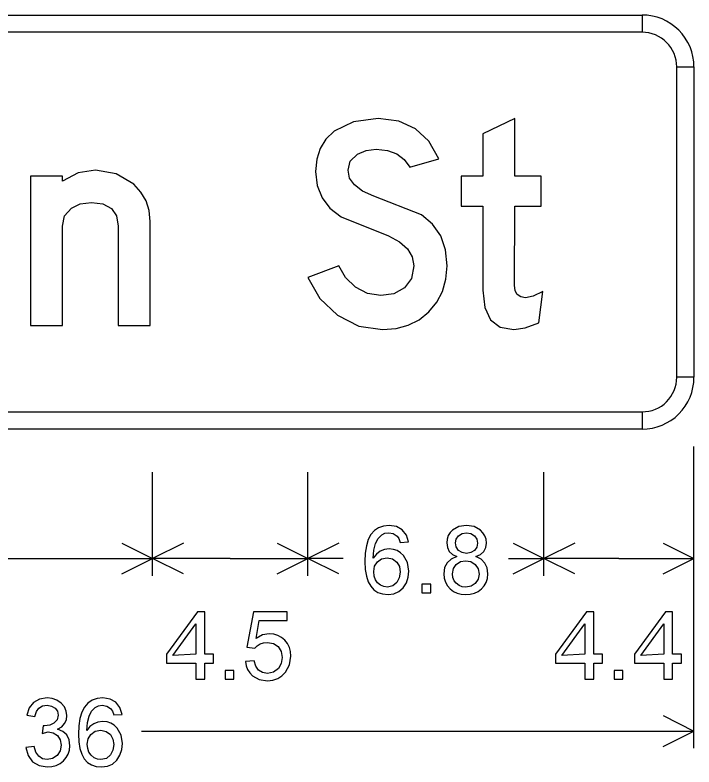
# Model space of a CAD drawing. Extents: x 1001568 to 1002149, y 1840825 to 1841423.
# Drawn here: x 1001921.361 to 1001924.641, y 1840984.129 to 1840987.761 of the extents above; entities that cross this region are included whole.
import ezdxf

# ---------------------------------------------------------------- set-up
doc = ezdxf.new("R2010")
doc.units = 0
doc.layers.add('SIGNS', color=7, linetype='Continuous')

msp = doc.modelspace()

# ---------------------------------------------------------------- linework, layer by layer
at = {"layer": 'SIGNS'}
for p, q in [((1001924.3907, 1840987.7608), (1001924.3907, 1840987.6774)), ((1001924.5574, 1840987.5108), (1001924.6407, 1840987.5108)), ((1001924.6407, 1840986.0108), (1001924.5574, 1840986.0108)), ((1001924.3907, 1840985.8441), (1001924.3907, 1840985.7608)), ((1001924.6407, 1840984.2191), (1001924.6407, 1840985.6774)), ((1001922.0257, 1840985.0524), (1001922.0257, 1840985.5524)), ((1001922.7757, 1840985.0524), (1001922.7757, 1840985.5524)), ((1001923.9157, 1840985.0524), (1001923.9157, 1840985.5524)), ((1001923.9157, 1840985.0524), (1001923.9157, 1840985.5524)), ((1001924.6407, 1840985.0524), (1001924.6407, 1840985.5524)), ((1001921.8767, 1840985.2103), (1001922.0257, 1840985.1358)), ((1001922.1747, 1840985.2103), (1001922.0257, 1840985.1358)), ((1001922.6267, 1840985.2103), (1001922.7757, 1840985.1358)), ((1001922.9247, 1840985.2103), (1001922.7757, 1840985.1358)), ((1001923.7667, 1840985.2103), (1001923.9157, 1840985.1358)), ((1001924.0647, 1840985.2103), (1001923.9157, 1840985.1358)), ((1001924.4917, 1840985.2103), (1001924.6407, 1840985.1358)), ((1001921.2119, 1840985.1358), (1001922.0257, 1840985.1358)), ((1001921.8767, 1840985.0612), (1001922.0257, 1840985.1358)), ((1001922.4007, 1840985.1358), (1001922.0257, 1840985.1358)), ((1001922.1747, 1840985.0612), (1001922.0257, 1840985.1358)), ((1001922.4007, 1840985.1358), (1001922.7757, 1840985.1358)), ((1001922.6267, 1840985.0612), (1001922.7757, 1840985.1358)), ((1001922.9466, 1840985.1358), (1001922.7757, 1840985.1358)), ((1001922.9247, 1840985.0612), (1001922.7757, 1840985.1358)), ((1001923.7449, 1840985.1358), (1001923.9157, 1840985.1358)), ((1001923.7667, 1840985.0612), (1001923.9157, 1840985.1358)), ((1001924.2782, 1840985.1358), (1001923.9157, 1840985.1358)), ((1001924.0647, 1840985.0612), (1001923.9157, 1840985.1358)), ((1001924.2782, 1840985.1358), (1001924.6407, 1840985.1358)), ((1001924.4917, 1840985.0612), (1001924.6407, 1840985.1358)), ((1001924.4917, 1840984.377), (1001924.6407, 1840984.3024)), ((1001921.9727, 1840984.3024), (1001924.6407, 1840984.3024)), ((1001924.4917, 1840984.2279), (1001924.6407, 1840984.3024))]:
    msp.add_line(p, q, dxfattribs=at)
for points in [[(1001924.3907, 1840987.6774), (1001918.8907, 1840987.6774), (1001918.8907, 1840987.7608), (1001924.3907, 1840987.7608), (1001924.3907, 1840987.6774), (1001924.3907, 1840987.6774)], [(1001924.5574, 1840986.0108), (1001924.5574, 1840987.5108), (1001924.6407, 1840987.5108), (1001924.6407, 1840986.0108), (1001924.5574, 1840986.0108), (1001924.5574, 1840986.0108)], [(1001922.7757, 1840986.4936), (1001922.8334, 1840986.3908), (1001922.9181, 1840986.3106), (1001923.0215, 1840986.2587), (1001923.1366, 1840986.2416), (1001923.2015, 1840986.2467), (1001923.2606, 1840986.2629), (1001923.3136, 1840986.2892), (1001923.3605, 1840986.3272), (1001923.3985, 1840986.3731), (1001923.4263, 1840986.4257), (1001923.4425, 1840986.4845), (1001923.4481, 1840986.5501), (1001923.4403, 1840986.6274), (1001923.4172, 1840986.694), (1001923.3784, 1840986.7502), (1001923.3247, 1840986.7959), (1001923.0942, 1840986.886), (1001923.0395, 1840986.9103), (1001923.0005, 1840986.9399), (1001922.977, 1840986.9734), (1001922.9695, 1840987.0122), (1001922.9806, 1840987.0552), (1001923.0149, 1840987.0885), (1001923.0566, 1840987.1062), (1001923.105, 1840987.1123), (1001923.1597, 1840987.1066), (1001923.2054, 1840987.0904), (1001923.2414, 1840987.063), (1001923.2682, 1840987.0252), (1001923.4076, 1840987.0655), (1001923.3601, 1840987.1508), (1001923.2958, 1840987.2117), (1001923.2143, 1840987.2484), (1001923.1158, 1840987.2608), (1001922.996, 1840987.2454), (1001922.9022, 1840987.2), (1001922.8631, 1840987.1615), (1001922.8354, 1840987.1165), (1001922.8187, 1840987.0642), (1001922.8132, 1840987.0047), (1001922.8208, 1840986.9366), (1001922.8439, 1840986.8774), (1001922.8821, 1840986.8272), (1001922.9359, 1840986.7859), (1001923.1654, 1840986.6938), (1001923.2189, 1840986.6648), (1001923.2573, 1840986.6313), (1001923.2801, 1840986.5924), (1001923.288, 1840986.5486), (1001923.2766, 1840986.4876), (1001923.2429, 1840986.4425), (1001923.1915, 1840986.4146), (1001923.1278, 1840986.4053), (1001923.0644, 1840986.4154), (1001923.0056, 1840986.4461), (1001922.9569, 1840986.4923), (1001922.925, 1840986.5495)], [(1001923.5157, 1840986.8377), (1001923.6206, 1840986.8377), (1001923.6206, 1840986.4314), (1001923.6299, 1840986.3482), (1001923.6581, 1840986.289), (1001923.705, 1840986.2533), (1001923.7707, 1840986.2416), (1001923.8246, 1840986.2497), (1001923.8907, 1840986.274), (1001923.9114, 1840986.4248), (1001923.8636, 1840986.4025), (1001923.8273, 1840986.3953), (1001923.8036, 1840986.399), (1001923.787, 1840986.4103), (1001923.7771, 1840986.429), (1001923.7738, 1840986.4557), (1001923.7747, 1840986.8377), (1001923.9033, 1840986.8377), (1001923.9033, 1840986.9828), (1001923.7747, 1840986.9828), (1001923.7747, 1840987.2608), (1001923.6206, 1840987.1866), (1001923.6206, 1840986.9828), (1001923.5157, 1840986.9828)], [(1001921.4357, 1840986.2608), (1001921.5896, 1840986.2608), (1001921.5896, 1840986.7412), (1001921.6003, 1840986.7904), (1001921.6337, 1840986.8283), (1001921.6763, 1840986.849), (1001921.7296, 1840986.856), (1001921.7857, 1840986.8484), (1001921.8264, 1840986.8268), (1001921.8507, 1840986.7908), (1001921.8587, 1840986.7403), (1001921.8587, 1840986.2608), (1001922.0141, 1840986.2608), (1001922.0141, 1840986.7637), (1001922.009, 1840986.816), (1001921.9943, 1840986.8634), (1001921.9693, 1840986.9058), (1001921.9351, 1840986.9438), (1001921.8503, 1840986.9939), (1001921.7491, 1840987.0108), (1001921.6656, 1840986.9978), (1001921.5898, 1840986.959), (1001921.5898, 1840986.9828), (1001921.4357, 1840986.9828)], [(1001918.8907, 1840985.8441), (1001924.3907, 1840985.8441), (1001924.3907, 1840985.7608), (1001918.8907, 1840985.7608), (1001918.8907, 1840985.8441), (1001918.8907, 1840985.8441)], [(1001923.3266, 1840984.9691), (1001923.3692, 1840984.9691), (1001923.3692, 1840985.0116), (1001923.3266, 1840985.0116)], [(1001922.4741, 1840984.6381), (1001922.4778, 1840984.6173), (1001922.4846, 1840984.5991), (1001922.4946, 1840984.5831), (1001922.5078, 1840984.5696), (1001922.5403, 1840984.5513), (1001922.5806, 1840984.5454), (1001922.6066, 1840984.5479), (1001922.6299, 1840984.5555), (1001922.6502, 1840984.5681), (1001922.6677, 1840984.5859), (1001922.6873, 1840984.622), (1001922.6939, 1840984.6641), (1001922.6921, 1840984.6861), (1001922.6867, 1840984.7063), (1001922.6775, 1840984.7245), (1001922.6649, 1840984.7409), (1001922.6489, 1840984.7547), (1001922.6309, 1840984.7645), (1001922.6108, 1840984.7703), (1001922.5889, 1840984.7723), (1001922.5562, 1840984.7664), (1001922.5251, 1840984.7492), (1001922.541, 1840984.8361), (1001922.6757, 1840984.8361), (1001922.6757, 1840984.8787), (1001922.513, 1840984.8787), (1001922.4813, 1840984.7071), (1001922.5196, 1840984.7021), (1001922.5314, 1840984.7142), (1001922.5456, 1840984.7229), (1001922.5617, 1840984.7279), (1001922.5804, 1840984.7297), (1001922.6101, 1840984.7246), (1001922.6326, 1840984.7098), (1001922.6466, 1840984.687), (1001922.6514, 1840984.658), (1001922.6469, 1840984.6287), (1001922.6332, 1840984.6045), (1001922.6104, 1840984.5867), (1001922.581, 1840984.5808), (1001922.5565, 1840984.5845), (1001922.5377, 1840984.596), (1001922.5245, 1840984.615), (1001922.517, 1840984.6418)], [(1001922.3755, 1840984.5524), (1001922.418, 1840984.5524), (1001922.418, 1840984.595), (1001922.3755, 1840984.595)], [(1001924.2548, 1840984.5524), (1001924.2974, 1840984.5524), (1001924.2974, 1840984.595), (1001924.2548, 1840984.595)], [(1001921.4133, 1840984.2221), (1001921.4237, 1840984.1836), (1001921.446, 1840984.1539), (1001921.4777, 1840984.135), (1001921.5166, 1840984.1287), (1001921.5393, 1840984.1306), (1001921.56, 1840984.1362), (1001921.5786, 1840984.1454), (1001921.5952, 1840984.1584), (1001921.6086, 1840984.1739), (1001921.6184, 1840984.1912), (1001921.6241, 1840984.2101), (1001921.6261, 1840984.2308), (1001921.6223, 1840984.2605), (1001921.6112, 1840984.2839), (1001921.5925, 1840984.3007), (1001921.5665, 1840984.3112), (1001921.5863, 1840984.3229), (1001921.6005, 1840984.338), (1001921.609, 1840984.3559), (1001921.6119, 1840984.3772), (1001921.6088, 1840984.3988), (1001921.5998, 1840984.4192), (1001921.5844, 1840984.4375), (1001921.5636, 1840984.4514), (1001921.5406, 1840984.4595), (1001921.5159, 1840984.462), (1001921.4796, 1840984.4563), (1001921.4503, 1840984.4397), (1001921.4291, 1840984.4136), (1001921.4173, 1840984.3793), (1001921.4573, 1840984.3723), (1001921.4644, 1840984.3962), (1001921.4766, 1840984.4131), (1001921.4938, 1840984.4232), (1001921.5161, 1840984.4265), (1001921.5371, 1840984.4231), (1001921.5544, 1840984.4132), (1001921.5657, 1840984.3979), (1001921.5694, 1840984.3785), (1001921.564, 1840984.3562), (1001921.5489, 1840984.3397), (1001921.5285, 1840984.3304), (1001921.5034, 1840984.3273), (1001921.497, 1840984.3273), (1001921.4926, 1840984.2907), (1001921.5205, 1840984.2989), (1001921.5454, 1840984.2942), (1001921.5657, 1840984.2805), (1001921.5791, 1840984.2596), (1001921.5836, 1840984.2339), (1001921.5786, 1840984.2067), (1001921.5643, 1840984.1842), (1001921.5428, 1840984.169), (1001921.5167, 1840984.1641), (1001921.4934, 1840984.1681), (1001921.4752, 1840984.1801), (1001921.4617, 1840984.1998), (1001921.4532, 1840984.2275)]]:
    msp.add_lwpolyline(points, close=True, dxfattribs=at)
for points in [[(1001923.2614, 1840985.216), (1001923.2515, 1840985.2491), (1001923.2318, 1840985.2743), (1001923.2037, 1840985.29), (1001923.1685, 1840985.2953), (1001923.1409, 1840985.2926), (1001923.1171, 1840985.2844), (1001923.0968, 1840985.2706), (1001923.0804, 1840985.2515), (1001923.0675, 1840985.2268), (1001923.0585, 1840985.1968), (1001923.0529, 1840985.1612), (1001923.0512, 1840985.1204), (1001923.0528, 1840985.0831), (1001923.0581, 1840985.051), (1001923.0669, 1840985.0237), (1001923.0792, 1840985.0015), (1001923.0948, 1840984.9842), (1001923.1141, 1840984.9719), (1001923.1368, 1840984.9645), (1001923.1631, 1840984.962), (1001923.1906, 1840984.9656), (1001923.215, 1840984.9762), (1001923.2359, 1840984.9943), (1001923.2516, 1840985.0188), (1001923.2609, 1840985.0458), (1001923.2639, 1840985.0748), (1001923.2574, 1840985.1156), (1001923.2383, 1840985.1496), (1001923.2238, 1840985.1636), (1001923.2075, 1840985.1738), (1001923.1893, 1840985.1798), (1001923.1691, 1840985.1818), (1001923.1453, 1840985.1791), (1001923.1245, 1840985.1708), (1001923.1064, 1840985.157), (1001923.0912, 1840985.1379), (1001923.094, 1840985.1761), (1001923.102, 1840985.2076), (1001923.1147, 1840985.2319), (1001923.1324, 1840985.2495), (1001923.1482, 1840985.2573), (1001923.1661, 1840985.2599), (1001923.1882, 1840985.2558), (1001923.2063, 1840985.2443), (1001923.215, 1840985.2316), (1001923.2215, 1840985.213), (1001923.2614, 1840985.216)], [(1001923.4946, 1840985.1446), (1001923.4672, 1840985.1331), (1001923.4478, 1840985.1155), (1001923.4361, 1840985.0917), (1001923.4323, 1840985.062), (1001923.4343, 1840985.0402), (1001923.4402, 1840985.0208), (1001923.4499, 1840985.0035), (1001923.4634, 1840984.9887), (1001923.4791, 1840984.977), (1001923.497, 1840984.9687), (1001923.5168, 1840984.9637), (1001923.5387, 1840984.962), (1001923.5601, 1840984.9636), (1001923.5798, 1840984.9686), (1001923.5976, 1840984.9768), (1001923.6137, 1840984.9885), (1001923.6274, 1840985.0032), (1001923.6374, 1840985.0203), (1001923.6431, 1840985.0395), (1001923.6451, 1840985.0608), (1001923.6412, 1840985.09), (1001923.6303, 1840985.1137), (1001923.612, 1840985.1319), (1001923.5864, 1840985.1446), (1001923.6089, 1840985.1555), (1001923.625, 1840985.1701), (1001923.6347, 1840985.1883), (1001923.638, 1840985.21), (1001923.6362, 1840985.2284), (1001923.6307, 1840985.245), (1001923.6216, 1840985.2598), (1001923.6091, 1840985.2728), (1001923.5786, 1840985.2897), (1001923.5417, 1840985.2953), (1001923.5049, 1840985.2898), (1001923.475, 1840985.2733), (1001923.4625, 1840985.2605), (1001923.4536, 1840985.246), (1001923.4483, 1840985.2295), (1001923.4465, 1840985.2111), (1001923.4495, 1840985.1886), (1001923.4585, 1840985.1701), (1001923.4735, 1840985.1554), (1001923.4946, 1840985.1446)], [(1001923.4891, 1840985.2115), (1001923.4926, 1840985.2294), (1001923.5032, 1840985.2446), (1001923.5209, 1840985.2561), (1001923.5423, 1840985.2599), (1001923.5631, 1840985.256), (1001923.5803, 1840985.2449), (1001923.5917, 1840985.2286), (1001923.5955, 1840985.2093), (1001923.5915, 1840985.1896), (1001923.5802, 1840985.1741), (1001923.5632, 1840985.1639), (1001923.5427, 1840985.1606), (1001923.5209, 1840985.1641), (1001923.5037, 1840985.175), (1001923.4926, 1840985.1913), (1001923.4891, 1840985.2115)], [(1001923.0937, 1840985.0721), (1001923.0981, 1840985.098), (1001923.1112, 1840985.1193), (1001923.132, 1840985.1344), (1001923.1583, 1840985.1393), (1001923.185, 1840985.134), (1001923.2054, 1840985.1185), (1001923.2175, 1840985.0966), (1001923.2214, 1840985.0699), (1001923.2174, 1840985.043), (1001923.2061, 1840985.0204), (1001923.186, 1840985.003), (1001923.1599, 1840984.9975), (1001923.1427, 1840984.9999), (1001923.1268, 1840985.0067), (1001923.1121, 1840985.0184), (1001923.1018, 1840985.0332), (1001923.0956, 1840985.051), (1001923.0937, 1840985.0721)], [(1001923.4749, 1840985.062), (1001923.4795, 1840985.087), (1001923.4928, 1840985.1074), (1001923.5127, 1840985.1208), (1001923.5377, 1840985.1251), (1001923.5633, 1840985.1204), (1001923.5841, 1840985.1067), (1001923.5979, 1840985.0861), (1001923.6026, 1840985.0606), (1001923.598, 1840985.0354), (1001923.5846, 1840985.0152), (1001923.5642, 1840985.0019), (1001923.5391, 1840984.9975), (1001923.5218, 1840984.9995), (1001923.5059, 1840985.0059), (1001923.4922, 1840985.0157), (1001923.4825, 1840985.0284), (1001923.4767, 1840985.0438), (1001923.4749, 1840985.062)], [(1001922.2347, 1840984.5524), (1001922.2773, 1840984.5524), (1001922.2773, 1840984.6304), (1001922.3193, 1840984.6304), (1001922.3193, 1840984.673), (1001922.2773, 1840984.673), (1001922.2773, 1840984.8787), (1001922.2423, 1840984.8787), (1001922.0929, 1840984.673), (1001922.0929, 1840984.6304), (1001922.2347, 1840984.6304), (1001922.2347, 1840984.5524)], [(1001924.1141, 1840984.5524), (1001924.1566, 1840984.5524), (1001924.1566, 1840984.6304), (1001924.1986, 1840984.6304), (1001924.1986, 1840984.673), (1001924.1566, 1840984.673), (1001924.1566, 1840984.8787), (1001924.1216, 1840984.8787), (1001923.9722, 1840984.673), (1001923.9722, 1840984.6304), (1001924.1141, 1840984.6304), (1001924.1141, 1840984.5524)], [(1001924.4953, 1840984.5524), (1001924.5378, 1840984.5524), (1001924.5378, 1840984.6304), (1001924.5798, 1840984.6304), (1001924.5798, 1840984.673), (1001924.5378, 1840984.673), (1001924.5378, 1840984.8787), (1001924.5028, 1840984.8787), (1001924.3534, 1840984.673), (1001924.3534, 1840984.6304), (1001924.4953, 1840984.6304), (1001924.4953, 1840984.5524)], [(1001922.2347, 1840984.673), (1001922.1236, 1840984.6671), (1001922.2347, 1840984.8201), (1001922.2347, 1840984.673)], [(1001924.1141, 1840984.673), (1001924.0029, 1840984.6671), (1001924.1141, 1840984.8201), (1001924.1141, 1840984.673)], [(1001924.4953, 1840984.673), (1001924.3841, 1840984.6671), (1001924.4953, 1840984.8201), (1001924.4953, 1840984.673)], [(1001921.8778, 1840984.3826), (1001921.8679, 1840984.4158), (1001921.8482, 1840984.441), (1001921.82, 1840984.4567), (1001921.7849, 1840984.462), (1001921.7573, 1840984.4592), (1001921.7335, 1840984.451), (1001921.7132, 1840984.4373), (1001921.6968, 1840984.4182), (1001921.6839, 1840984.3935), (1001921.6748, 1840984.3635), (1001921.6693, 1840984.3279), (1001921.6675, 1840984.287), (1001921.6692, 1840984.2498), (1001921.6745, 1840984.2176), (1001921.6833, 1840984.1904), (1001921.6955, 1840984.1682), (1001921.7112, 1840984.1508), (1001921.7305, 1840984.1385), (1001921.7532, 1840984.1311), (1001921.7794, 1840984.1287), (1001921.8069, 1840984.1322), (1001921.8313, 1840984.1429), (1001921.8522, 1840984.1609), (1001921.868, 1840984.1854), (1001921.8773, 1840984.2124), (1001921.8803, 1840984.2415), (1001921.8738, 1840984.2823), (1001921.8547, 1840984.3163), (1001921.8402, 1840984.3302), (1001921.8239, 1840984.3404), (1001921.8056, 1840984.3464), (1001921.7854, 1840984.3485), (1001921.7617, 1840984.3457), (1001921.7409, 1840984.3374), (1001921.7227, 1840984.3237), (1001921.7075, 1840984.3045), (1001921.7104, 1840984.3428), (1001921.7184, 1840984.3742), (1001921.731, 1840984.3986), (1001921.7488, 1840984.4162), (1001921.7646, 1840984.424), (1001921.7825, 1840984.4265), (1001921.8046, 1840984.4224), (1001921.8227, 1840984.4109), (1001921.8313, 1840984.3983), (1001921.8378, 1840984.3797), (1001921.8778, 1840984.3826)], [(1001921.7101, 1840984.2387), (1001921.7145, 1840984.2646), (1001921.7276, 1840984.286), (1001921.7483, 1840984.3011), (1001921.7747, 1840984.306), (1001921.8014, 1840984.3007), (1001921.8218, 1840984.2851), (1001921.8338, 1840984.2633), (1001921.8378, 1840984.2366), (1001921.8337, 1840984.2097), (1001921.8225, 1840984.187), (1001921.8024, 1840984.1697), (1001921.7762, 1840984.1641), (1001921.7591, 1840984.1666), (1001921.7432, 1840984.1734), (1001921.7285, 1840984.1851), (1001921.7182, 1840984.1999), (1001921.7119, 1840984.2176), (1001921.7101, 1840984.2387)]]:
    msp.add_lwpolyline(points, dxfattribs=at)
for centre, radius, start, end in [((1001924.3907, 1840987.5108), 0.25, 0, 90.0002), ((1001924.3907, 1840987.5108), 0.1667, 0, 90.0002), ((1001924.3907, 1840986.0108), 0.25, 270.0001, 0.0003), ((1001924.3907, 1840986.0108), 0.1667, 270.0001, 0.0003)]:
    msp.add_arc(centre, radius, start, end, dxfattribs=at)

doc.saveas('drawing.dxf')
